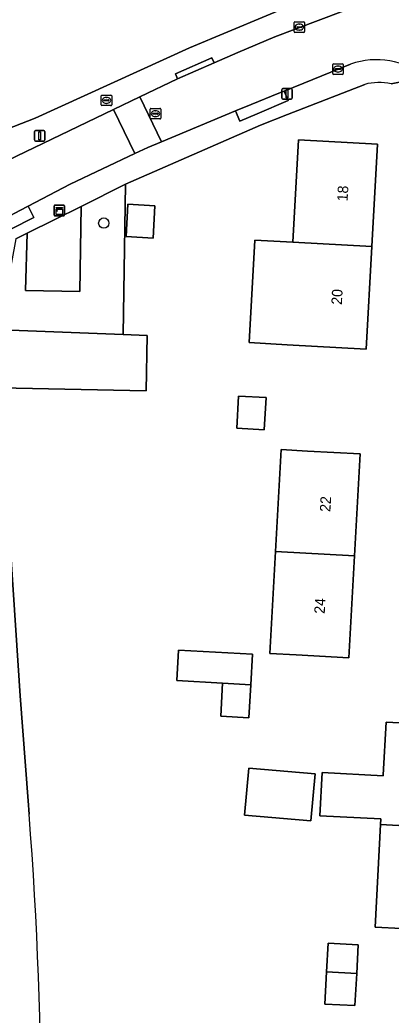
# Model space of a CAD drawing. Extents: x 163008 to 163854, y 382777 to 383982.
# Drawn here: x 163689.2 to 163724.4, y 383598 to 383692.5 of the extents above; entities that cross this region are included whole.
import ezdxf

# ---------------------------------------------------------------- set-up
doc = ezdxf.new("R2010")
doc.units = 0
for name, color, linetype in [('IMGEO_Boom', 7, 'Continuous'), ('IMGEO_Brandkraan', 7, 'Continuous'), ('IMGEO_Erf', 7, 'Continuous'), ('IMGEO_Groenvoorziening', 7, 'Continuous'), ('IMGEO_Kast', 7, 'Continuous'), ('IMGEO_Kolk', 7, 'Continuous'), ('IMGEO_Lichtmast', 7, 'Continuous'), ('IMGEO_Pand', 7, 'Continuous'), ('IMGEO_Pand_nummerreeks', 7, 'Continuous'), ('IMGEO_Rijbaan_lokaal_gesloten', 7, 'Continuous'), ('IMGEO_Rijbaan_lokaal_open', 7, 'Continuous'), ('IMGEO_Rioolput', 7, 'Continuous'), ('IMGEO_Voetpad_open', 7, 'Continuous')]:
    doc.layers.add(name, color=color, linetype=linetype)

msp = doc.modelspace()

# ---------------------------------------------------------------- linework, layer by layer
at = {"layer": 'IMGEO_Boom'}
msp.add_circle((163697.124, 383673.18), 0.489, dxfattribs=at)
at = {"layer": 'IMGEO_Brandkraan'}
for p, q in [((163696.875, 383684.397), (163696.875, 383685.249)), ((163696.95, 383685.323), (163697.802, 383685.323)), ((163697.134, 383684.817), (163697.134, 383684.829)), ((163697.572, 383684.78), (163697.174, 383684.78)), ((163697.177, 383684.866), (163697.575, 383684.866)), ((163697.386, 383684.543), (163697.361, 383684.543)), ((163697.363, 383685.103), (163697.388, 383685.103)), ((163697.618, 383684.829), (163697.618, 383684.817)), ((163697.876, 383685.249), (163697.876, 383684.397)), ((163697.802, 383684.323), (163696.95, 383684.323))]:
    msp.add_line(p, q, dxfattribs=at)
for points in [[(163696.875, 383684.397), (163696.875, 383685.249)], [(163696.95, 383685.323), (163697.802, 383685.323)], [(163697.876, 383685.249), (163697.876, 383684.397)], [(163697.802, 383684.323), (163696.95, 383684.323)]]:
    msp.add_lwpolyline(points, dxfattribs=at)
for centre, radius, start, end in [((163696.952, 383685.247), 0.0765, 91.55205, 178.44795), ((163696.952, 383685.247), 0.0765, 91.55205, 178.44795), ((163697.174, 383684.826), 0.0403, 85.87752, 175.75265), ((163697.171, 383684.816), 0.0366, 178.93798, 274.71019), ((163697.575, 383684.823), 0.043, 264.86636, 352.45326), ((163697.579, 383684.828), 0.0386, 1.73085, 96.63898), ((163697.8, 383685.247), 0.0765, 1.55205, 88.44795), ((163697.8, 383685.247), 0.0765, 1.55205, 88.44795), ((163696.952, 383684.399), 0.0765, 181.55205, 268.44795), ((163696.952, 383684.399), 0.0765, 181.55205, 268.44795), ((163697.8, 383684.399), 0.0765, 271.55205, 358.44795), ((163697.8, 383684.399), 0.0765, 271.55205, 358.44795)]:
    msp.add_arc(centre, radius, start, end, dxfattribs=at)
for centre, major_axis, ratio, start_param, end_param in [((163697.362, 383684.823), (-0.387, 0.002), 0.722429, 4.712389, 7.853982), ((163697.387, 383684.823), (-0.39, 0.002), 0.717154, 1.570796, 4.712389)]:
    msp.add_ellipse(centre, major_axis=major_axis, ratio=ratio, start_param=start_param, end_param=end_param, dxfattribs=at)
at = {"layer": 'IMGEO_Erf'}
for points in [[(163685.483, 383681.345), (163687.275, 383681.848), (163690.626, 383683.142), (163705.239, 383689.821), (163716.142, 383694.393), (163725.643, 383697.736), (163734.495, 383700.543), (163736.888, 383701.142), (163739.247, 383701.732), (163749.303, 383704.247), (163758.76, 383706.205)], [(163721.859, 383686.342), (163714.541, 383683.473), (163711.971, 383682.466), (163699.188, 383676.864), (163698.97, 383662.596), (163701.249, 383662.508), (163701.153, 383657.262), (163687.241, 383657.554), (163689.186, 383628.302), (163689.95, 383618.331), (163690.045, 383617.088)]]:
    msp.add_lwpolyline(points, dxfattribs=at)
for points in [[(163715.032, 383671.36), (163715.57, 383681.091), (163723.057, 383680.678), (163722.52, 383670.95), (163721.982, 383661.221), (163714.495, 383661.634), (163710.906, 383661.832), (163711.443, 383671.557)], [(163701.804, 383671.753), (163699.247, 383671.894), (163699.416, 383674.96), (163701.973, 383674.819)], [(163712.335, 383653.566), (163709.725, 383653.71), (163709.892, 383656.755), (163712.503, 383656.611)], [(163721.43, 383651.264), (163720.895, 383641.59), (163720.361, 383631.917), (163715.369, 383632.192), (163712.859, 383632.331), (163713.392, 383642.005), (163713.401, 383642.004), (163713.935, 383651.678), (163716.438, 383651.54)], [(163711.055, 383629.359), (163710.882, 383626.221), (163708.22, 383626.368), (163708.393, 383629.505), (163704.045, 383629.745), (163704.205, 383632.65), (163711.215, 383632.263)], [(163723.364, 383616.08), (163723.393, 383616.621), (163717.602, 383616.927), (163717.818, 383621.021), (163723.61, 383620.714), (163723.615, 383620.814), (163723.879, 383625.807), (163731.368, 383625.41), (163730.853, 383615.685), (163730.339, 383605.962), (163729.85, 383605.988), (163725.347, 383606.227), (163722.85, 383606.359)], [(163710.468, 383616.982), (163710.865, 383621.444), (163717.151, 383620.886), (163716.755, 383616.424)], [(163718.249, 383602.121), (163718.391, 383604.813), (163721.242, 383604.662), (163721.099, 383601.945), (163720.938, 383598.896), (163718.086, 383599.047)]]:
    msp.add_lwpolyline(points, close=True, dxfattribs=at)
for centre, radius, start, end in [((163723.255, 383680.988), 5.533, 78.50194, 104.61543), ((163291.162, 383586.513), 400.053, 355.53875, 4.38324)]:
    msp.add_arc(centre, radius, start, end, dxfattribs=at)
at = {"layer": 'IMGEO_Groenvoorziening'}
for points in [[(163699.188, 383676.864), (163694.976, 383674.765), (163694.863, 383666.676), (163689.697, 383666.794), (163689.87, 383672.22), (163689.557, 383672.064), (163688.783, 383671.671), (163687.168, 383663.039), (163687.466, 383663.038), (163698.97, 383662.596)], [(163694.976, 383674.765), (163689.87, 383672.22), (163689.697, 383666.794), (163694.863, 383666.676)]]:
    msp.add_lwpolyline(points, close=True, dxfattribs=at)
at = {"layer": 'IMGEO_Kast'}
for p, q in [((163692.407, 383673.95), (163692.407, 383674.791)), ((163692.407, 383674.791), (163692.407, 383673.95)), ((163692.482, 383674.875), (163693.323, 383674.875)), ((163693.323, 383674.875), (163692.482, 383674.875)), ((163693.407, 383674.8), (163693.407, 383673.959)), ((163693.407, 383673.959), (163693.407, 383674.8)), ((163693.332, 383673.875), (163692.491, 383673.875)), ((163692.491, 383673.875), (163693.332, 383673.875))]:
    msp.add_line(p, q, dxfattribs=at)
for points in [[(163692.602, 383674.665), (163693.202, 383674.665), (163693.202, 383674.58), (163692.602, 383674.58), (163692.602, 383674.665)], [(163692.602, 383674.49), (163693.202, 383674.49), (163693.202, 383674.001), (163692.602, 383674.001), (163692.602, 383674.49)]]:
    msp.add_lwpolyline(points, dxfattribs=at)
msp.add_circle((163692.686, 383674.339), 0.0377, dxfattribs=at)
for centre, start, end in [((163692.485, 383674.797), 92.4484, 184.28452), ((163692.485, 383674.797), 92.4484, 184.28452), ((163693.329, 383674.797), 2.4484, 94.28452), ((163693.329, 383674.797), 2.4484, 94.28452), ((163692.485, 383673.953), 182.4484, 274.28452), ((163692.485, 383673.953), 182.4484, 274.28452), ((163693.329, 383673.953), 272.4484, 4.28452), ((163693.329, 383673.953), 272.4484, 4.28452)]:
    msp.add_arc(centre, 0.0779, start, end, dxfattribs=at)
at = {"layer": 'IMGEO_Kolk'}
for p, q in [((163715.16, 383691.35), (163715.16, 383692.202)), ((163715.235, 383692.276), (163716.087, 383692.276)), ((163716.161, 383692.202), (163716.161, 383691.35)), ((163716.087, 383691.276), (163715.235, 383691.276)), ((163715.419, 383691.77), (163715.419, 383691.782)), ((163715.857, 383691.733), (163715.459, 383691.733)), ((163715.462, 383691.819), (163715.86, 383691.819)), ((163715.671, 383691.496), (163715.646, 383691.496)), ((163715.648, 383692.056), (163715.673, 383692.056)), ((163715.903, 383691.782), (163715.903, 383691.77)), ((163718.827, 383687.369), (163718.827, 383688.221)), ((163718.902, 383688.295), (163719.754, 383688.295)), ((163719.086, 383687.789), (163719.086, 383687.801)), ((163719.524, 383687.752), (163719.126, 383687.752)), ((163719.129, 383687.838), (163719.527, 383687.838)), ((163719.338, 383687.515), (163719.313, 383687.515)), ((163719.315, 383688.075), (163719.34, 383688.075)), ((163719.57, 383687.801), (163719.57, 383687.789)), ((163719.828, 383688.221), (163719.828, 383687.369)), ((163719.754, 383687.295), (163718.902, 383687.295))]:
    msp.add_line(p, q, dxfattribs=at)
for points in [[(163715.16, 383691.35), (163715.16, 383692.202)], [(163715.235, 383692.276), (163716.087, 383692.276)], [(163716.161, 383692.202), (163716.161, 383691.35)], [(163716.087, 383691.276), (163715.235, 383691.276)], [(163718.827, 383687.369), (163718.827, 383688.221)], [(163718.902, 383688.295), (163719.754, 383688.295)], [(163719.828, 383688.221), (163719.828, 383687.369)], [(163719.754, 383687.295), (163718.902, 383687.295)]]:
    msp.add_lwpolyline(points, dxfattribs=at)
for centre, radius, start, end in [((163715.237, 383692.2), 0.0765, 91.55205, 178.44795), ((163715.237, 383692.2), 0.0765, 91.55205, 178.44795), ((163716.085, 383692.2), 0.0765, 1.55205, 88.44795), ((163716.085, 383692.2), 0.0765, 1.55205, 88.44795), ((163715.237, 383691.352), 0.0765, 181.55205, 268.44795), ((163715.237, 383691.352), 0.0765, 181.55205, 268.44795), ((163715.459, 383691.779), 0.0403, 85.87752, 175.75265), ((163715.456, 383691.769), 0.0366, 178.93798, 274.71019), ((163715.86, 383691.776), 0.043, 264.86636, 352.45326), ((163715.864, 383691.781), 0.0386, 1.73085, 96.63898), ((163716.085, 383691.352), 0.0765, 271.55205, 358.44795), ((163716.085, 383691.352), 0.0765, 271.55205, 358.44795), ((163718.904, 383688.219), 0.0765, 91.55205, 178.44795), ((163718.904, 383688.219), 0.0765, 91.55205, 178.44795), ((163718.904, 383687.371), 0.0765, 181.55205, 268.44795), ((163718.904, 383687.371), 0.0765, 181.55205, 268.44795), ((163719.126, 383687.798), 0.0403, 85.87752, 175.75265), ((163719.123, 383687.788), 0.0366, 178.93798, 274.71019), ((163719.527, 383687.795), 0.043, 264.86636, 352.45326), ((163719.531, 383687.8), 0.0386, 1.73085, 96.63898), ((163719.752, 383688.219), 0.0765, 1.55205, 88.44795), ((163719.752, 383688.219), 0.0765, 1.55205, 88.44795), ((163719.752, 383687.371), 0.0765, 271.55205, 358.44795), ((163719.752, 383687.371), 0.0765, 271.55205, 358.44795)]:
    msp.add_arc(centre, radius, start, end, dxfattribs=at)
for centre, major_axis, ratio, start_param, end_param in [((163715.647, 383691.776), (-0.387, 0.002), 0.722429, 4.712389, 7.853982), ((163715.672, 383691.776), (-0.39, 0.002), 0.717154, 1.570796, 4.712389), ((163719.314, 383687.795), (-0.387, 0.002), 0.722429, 4.712389, 7.853982), ((163719.339, 383687.795), (-0.39, 0.002), 0.717154, 1.570796, 4.712389)]:
    msp.add_ellipse(centre, major_axis=major_axis, ratio=ratio, start_param=start_param, end_param=end_param, dxfattribs=at)
at = {"layer": 'IMGEO_Lichtmast'}
for p, q in [((163713.998, 383685.041), (163713.998, 383685.841)), ((163713.998, 383685.841), (163713.998, 383685.041)), ((163714.098, 383685.941), (163714.888, 383685.941)), ((163714.888, 383685.941), (163714.098, 383685.941)), ((163714.988, 383685.841), (163714.988, 383685.041)), ((163714.988, 383685.041), (163714.988, 383685.841)), ((163714.888, 383684.941), (163714.098, 383684.941)), ((163714.098, 383684.941), (163714.888, 383684.941)), ((163690.555, 383681.064), (163690.555, 383681.864)), ((163690.555, 383681.864), (163690.555, 383681.064)), ((163690.655, 383681.964), (163691.445, 383681.964)), ((163691.445, 383681.964), (163690.655, 383681.964)), ((163691.545, 383681.864), (163691.545, 383681.064)), ((163691.545, 383681.064), (163691.545, 383681.864)), ((163691.445, 383680.964), (163690.655, 383680.964)), ((163690.655, 383680.964), (163691.445, 383680.964))]:
    msp.add_line(p, q, dxfattribs=at)
for points in [[(163714.418, 383685.816), (163714.568, 383685.816), (163714.568, 383685.066), (163714.418, 383685.066), (163714.418, 383685.816)], [(163690.975, 383681.839), (163691.125, 383681.839), (163691.125, 383681.089), (163690.975, 383681.089), (163690.975, 383681.839)]]:
    msp.add_lwpolyline(points, dxfattribs=at)
for centre, start, end in [((163714.098, 383685.841), 90, 180), ((163714.098, 383685.841), 90, 180), ((163714.888, 383685.841), 0, 90), ((163714.888, 383685.841), 360, 90), ((163714.098, 383685.041), 180, 270), ((163714.098, 383685.041), 180, 270), ((163714.888, 383685.041), 270, 0), ((163714.888, 383685.041), 270, 0), ((163690.655, 383681.864), 90, 180), ((163690.655, 383681.864), 90, 180), ((163691.445, 383681.864), 0, 90), ((163691.445, 383681.864), 360, 90), ((163690.655, 383681.064), 180, 270), ((163690.655, 383681.064), 180, 270), ((163691.445, 383681.064), 270, 0), ((163691.445, 383681.064), 270, 0)]:
    msp.add_arc(centre, 0.1, start, end, dxfattribs=at)
at = {"layer": 'IMGEO_Pand'}
for points in [[(163722.52, 383670.95), (163723.057, 383680.678), (163715.57, 383681.091), (163715.032, 383671.36)], [(163701.804, 383671.753), (163701.973, 383674.819), (163699.416, 383674.96), (163699.247, 383671.894)], [(163722.52, 383670.95), (163715.032, 383671.36), (163711.443, 383671.557), (163710.906, 383661.832), (163714.495, 383661.634), (163721.982, 383661.221)], [(163687.384, 383661.051), (163687.241, 383657.554), (163701.153, 383657.262), (163701.249, 383662.508), (163698.97, 383662.596), (163687.466, 383663.038)], [(163712.335, 383653.566), (163712.503, 383656.611), (163709.892, 383656.755), (163709.725, 383653.71)], [(163721.43, 383651.264), (163716.438, 383651.54), (163713.935, 383651.678), (163713.401, 383642.004), (163720.895, 383641.59)], [(163720.895, 383641.59), (163713.401, 383642.004), (163713.392, 383642.005), (163712.859, 383632.331), (163715.369, 383632.192), (163720.361, 383631.917)], [(163708.393, 383629.505), (163711.055, 383629.359), (163711.215, 383632.263), (163704.205, 383632.65), (163704.045, 383629.745)], [(163711.055, 383629.359), (163708.393, 383629.505), (163708.22, 383626.368), (163710.882, 383626.221)], [(163730.853, 383615.685), (163731.368, 383625.41), (163723.879, 383625.807), (163723.615, 383620.814), (163723.61, 383620.714), (163717.818, 383621.021), (163717.602, 383616.927), (163723.393, 383616.621), (163723.364, 383616.08)], [(163710.468, 383616.982), (163716.755, 383616.424), (163717.151, 383620.886), (163710.865, 383621.444)], [(163730.853, 383615.685), (163723.364, 383616.08), (163722.85, 383606.359), (163725.347, 383606.227), (163729.85, 383605.988), (163730.339, 383605.962)], [(163718.249, 383602.121), (163721.099, 383601.945), (163721.242, 383604.662), (163718.391, 383604.813)], [(163721.099, 383601.945), (163718.249, 383602.121), (163718.086, 383599.047), (163720.938, 383598.896)]]:
    msp.add_lwpolyline(points, close=True, dxfattribs=at)
at = {"layer": 'IMGEO_Rijbaan_lokaal_gesloten'}
msp.add_lwpolyline([(163761.219, 383704.091), (163760.763, 383703.966), (163756.94, 383703.273), (163753.415, 383702.546), (163750.362, 383701.987), (163740.271, 383699.645), (163736.8, 383698.643), (163733.24, 383697.62), (163729.489, 383696.524), (163721.812, 383694.062), (163713.328, 383690.841), (163709.82, 383689.369), (163707.584, 383688.394), (163704.115, 383686.875), (163700.555, 383685.165), (163702.604, 383680.899), (163709.621, 383683.828), (163711.094, 383684.443), (163713.724, 383685.51), (163714.221, 383685.711), (163720.526, 383688.268)], dxfattribs=at)
msp.add_lwpolyline([(163685.564, 383672.456), (163686.018, 383672.695), (163689.177, 383674.357), (163689.971, 383674.775), (163693.942, 383676.865), (163700.064, 383679.768), (163698.049, 383683.962), (163685.458, 383677.914), (163679.699, 383674.695), (163666.841, 383667.271), (163655.111, 383660.464), (163654.932, 383660.356), (163657.318, 383655.673), (163669.646, 383663.331), (163681.594, 383670.366)], close=True, dxfattribs=at)
msp.add_arc((163722.992, 383681.238), 7.45, 51.40951, 109.329, dxfattribs=at)
at = {"layer": 'IMGEO_Rijbaan_lokaal_open'}
msp.add_lwpolyline([(163698.049, 383683.962), (163700.064, 383679.768), (163701.297, 383680.353), (163702.604, 383680.899), (163700.555, 383685.165)], close=True, dxfattribs=at)
at = {"layer": 'IMGEO_Rioolput'}
for p, q in [((163701.521, 383683.134), (163701.521, 383683.986)), ((163701.596, 383684.06), (163702.448, 383684.06)), ((163701.823, 383683.603), (163702.221, 383683.603)), ((163702.009, 383683.84), (163702.034, 383683.84)), ((163702.522, 383683.986), (163702.522, 383683.134)), ((163702.448, 383683.06), (163701.596, 383683.06)), ((163701.78, 383683.554), (163701.78, 383683.566)), ((163702.218, 383683.517), (163701.82, 383683.517)), ((163702.032, 383683.28), (163702.007, 383683.28)), ((163702.264, 383683.566), (163702.264, 383683.554))]:
    msp.add_line(p, q, dxfattribs=at)
for points in [[(163701.521, 383683.134), (163701.521, 383683.986)], [(163701.596, 383684.06), (163702.448, 383684.06)], [(163702.522, 383683.986), (163702.522, 383683.134)], [(163702.448, 383683.06), (163701.596, 383683.06)]]:
    msp.add_lwpolyline(points, dxfattribs=at)
for centre, radius, start, end in [((163701.598, 383683.984), 0.0765, 91.55205, 178.44795), ((163701.598, 383683.984), 0.0765, 91.55205, 178.44795), ((163701.82, 383683.563), 0.0403, 85.87752, 175.75265), ((163702.225, 383683.565), 0.0386, 1.73085, 96.63898), ((163702.446, 383683.984), 0.0765, 1.55205, 88.44795), ((163702.446, 383683.984), 0.0765, 1.55205, 88.44795), ((163701.598, 383683.136), 0.0765, 181.55205, 268.44795), ((163701.598, 383683.136), 0.0765, 181.55205, 268.44795), ((163701.817, 383683.553), 0.0366, 178.93798, 274.71019), ((163702.221, 383683.56), 0.043, 264.86636, 352.45326), ((163702.446, 383683.136), 0.0765, 271.55205, 358.44795), ((163702.446, 383683.136), 0.0765, 271.55205, 358.44795)]:
    msp.add_arc(centre, radius, start, end, dxfattribs=at)
for centre, major_axis, ratio, start_param, end_param in [((163702.008, 383683.56), (-0.387, 0.002), 0.722429, 4.712389, 7.853982), ((163702.033, 383683.56), (-0.39, 0.002), 0.717154, 1.570796, 4.712389)]:
    msp.add_ellipse(centre, major_axis=major_axis, ratio=ratio, start_param=start_param, end_param=end_param, dxfattribs=at)
at = {"layer": 'IMGEO_Voetpad_open'}
for points in [[(163758.76, 383706.205), (163749.303, 383704.247), (163739.247, 383701.732), (163736.888, 383701.142), (163734.495, 383700.543), (163725.643, 383697.736), (163716.142, 383694.393), (163705.239, 383689.821), (163690.626, 383683.142), (163687.275, 383681.848), (163674.561, 383675.799)], [(163679.699, 383674.695), (163685.458, 383677.914), (163698.049, 383683.962), (163700.555, 383685.165), (163704.115, 383686.875), (163703.911, 383687.331), (163707.368, 383688.878), (163707.584, 383688.394), (163709.82, 383689.369), (163713.328, 383690.841), (163721.812, 383694.062), (163729.489, 383696.524), (163729.349, 383697.004), (163733.1, 383698.099), (163733.24, 383697.62), (163736.8, 383698.643), (163736.419, 383699.817)], [(163720.526, 383688.268), (163714.221, 383685.711), (163714.594, 383684.81), (163711.674, 383683.559), (163710.032, 383682.855), (163709.621, 383683.828), (163702.604, 383680.899), (163701.297, 383680.353), (163700.064, 383679.768), (163693.942, 383676.865), (163689.971, 383674.775), (163690.488, 383673.708), (163686.051, 383671.457)], [(163727.639, 383687.061), (163724.358, 383686.41)], [(163724.358, 383686.41), (163727.639, 383687.061)], [(163711.971, 383682.466), (163714.541, 383683.473), (163721.859, 383686.342)], [(163688.783, 383671.671), (163689.557, 383672.064), (163689.87, 383672.22), (163694.976, 383674.765), (163699.188, 383676.864), (163711.971, 383682.466)], [(163690.045, 383617.088), (163689.95, 383618.331), (163689.186, 383628.302), (163687.241, 383657.554)]]:
    msp.add_lwpolyline(points, dxfattribs=at)
for points in [[(163704.115, 383686.875), (163707.584, 383688.394), (163707.368, 383688.878), (163703.911, 383687.331)], [(163709.621, 383683.828), (163710.032, 383682.855), (163711.674, 383683.559), (163714.594, 383684.81), (163714.221, 383685.711), (163713.724, 383685.51), (163711.094, 383684.443)], [(163689.971, 383674.775), (163689.177, 383674.357), (163686.018, 383672.695), (163685.564, 383672.456), (163686.051, 383671.457), (163690.488, 383673.708)]]:
    msp.add_lwpolyline(points, close=True, dxfattribs=at)
for centre, radius, start, end in [((163722.992, 383681.238), 7.45, 51.40951, 109.329), ((163723.255, 383680.988), 5.533, 78.50194, 104.61543), ((163291.162, 383586.513), 400.053, 355.53875, 4.38324)]:
    msp.add_arc(centre, radius, start, end, dxfattribs=at)

# ---------------------------------------------------------------- texts
at = {"layer": 'IMGEO_Pand_nummerreeks'}
for s, rotation, p in [('18', 86.83762, (163720.232, 383675.222)), ('20', 86.83762, (163719.689, 383665.402)), ('22', 86.83748, (163718.6, 383645.738)), ('24', 86.83748, (163718.066, 383636.068))]:
    msp.add_text(s, height=1, rotation=rotation, dxfattribs=at).set_placement(p)

doc.saveas('drawing.dxf')
